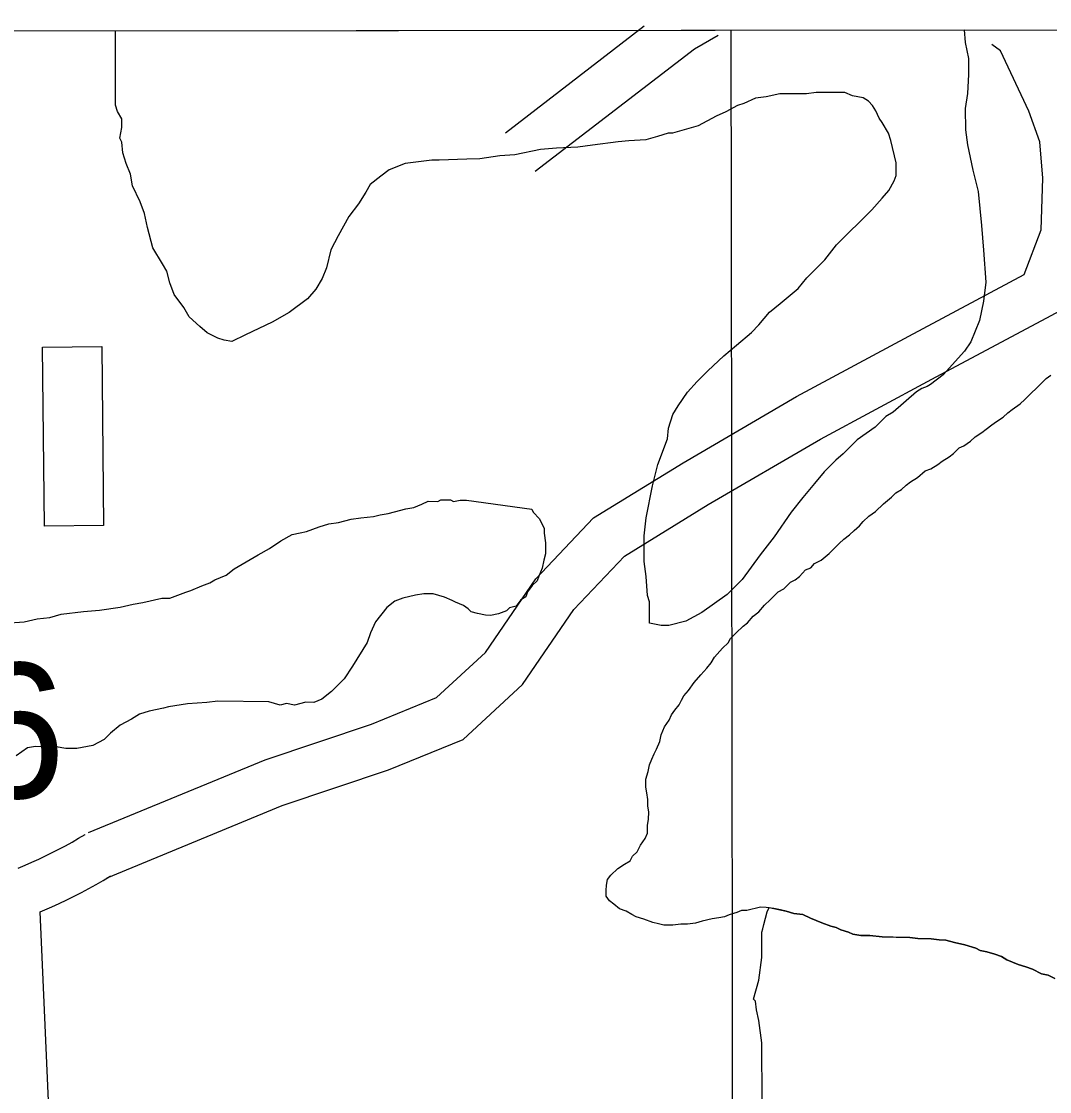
# Model space of a CAD drawing. Extents: x 3297716 to 3335574, y 688621 to 713991.
# Drawn here: x 3327658 to 3328291, y 711558 to 712216 of the extents above; entities that cross this region are included whole.
import ezdxf

# ---------------------------------------------------------------- set-up
doc = ezdxf.new("R2010")
doc.units = 0
for name, color, linetype in [('V-BLDG-OTLN', 7, 'Continuous'), ('V-GRID-FRAM', 7, 'Continuous'), ('V-GRID-MAJR', 7, 'Continuous'), ('V-RIVR-RANG-IDEN', 7, 'Continuous'), ('V-ROAD-CNTR', 7, 'Continuous'), ('V-SITE-VEGE', 7, 'Continuous'), ('V-TOPO-SHOR', 7, 'Continuous')]:
    doc.layers.add(name, color=color, linetype=linetype)

msp = doc.modelspace()

# ---------------------------------------------------------------- linework, layer by layer
at = {"layer": 'V-BLDG-OTLN'}
msp.add_lwpolyline([(3327707.61, 712016.38), (3327708.79, 711906.2), (3327672.35, 711905.81), (3327671.17, 712015.99)], close=True, dxfattribs=at)
at = {"layer": 'V-GRID-FRAM'}
msp.add_lwpolyline([(3301838.48, 712184.22), (3333346.19, 712216.3), (3333372.64, 694031.53), (3301849.06, 693999.43), (3301838.48, 712184.22)], dxfattribs=at)
at = {"layer": 'V-GRID-MAJR'}
msp.add_spline([(3328118.71, 694026.18), (3328114.75, 697055.05), (3328106.81, 703116.62), (3328098.88, 709178.23), (3328094.91, 712210.95)], degree=3, dxfattribs=at)
at = {"layer": 'V-ROAD-CNTR'}
for points in [[(3328041.32, 712213.31), (3327956.03, 712147.65)], [(3328086.94, 712207.66), (3328072.31, 712199.31), (3327974.33, 712123.88)], [(3328260.5, 712198.13), (3328255.33, 712202.12)], [(3328275.21, 712060.56), (3328285.53, 712088.01), (3328286.6, 712119.86), (3328284.83, 712142.31), (3328278.08, 712161.03), (3328260.5, 712198.13)], [(3327710.94, 711689.55), (3327818.6, 711733.95), (3327883.96, 711755.93), (3327929.94, 711774.62), (3327966.53, 711808.43), (3327998.11, 711854.56), (3328029.16, 711887.4), (3328080.65, 711919.04), (3328149.83, 711959.37), (3328218.24, 711996.16), (3328291.67, 712035.34), (3328340.72, 712061.73), (3328387.64, 712079.38), (3328427.61, 712090), (3328472.23, 712104)], [(3327699.5, 711717.28), (3327808.09, 711762.07), (3327873.52, 711784.07), (3327913.59, 711800.36), (3327943.69, 711828.17), (3327974.69, 711873.46), (3328010.08, 711910.89), (3328065.24, 711944.78), (3328135.16, 711985.54), (3328204.08, 712022.61), (3328275.21, 712060.56)], [(3327656.23, 711695.5), (3327660.49, 711697.26), (3327664.71, 711699.09), (3327668.91, 711700.99), (3327673.07, 711702.95), (3327677.2, 711704.99), (3327681.3, 711707.09), (3327685.36, 711709.26), (3327689.39, 711711.5), (3327693.37, 711713.8), (3327697.39, 711716.21), (3327697.43, 711716.23)], [(3327669.71, 711668.57), (3327676.85, 711671.65), (3327681.5, 711673.75), (3327686.11, 711675.93), (3327690.68, 711678.19), (3327695.22, 711680.51), (3327699.72, 711682.92), (3327704.17, 711685.39), (3327708.59, 711687.94), (3327712.89, 711690.52), (3327713.01, 711690.6)], [(3327686.85, 711282.48), (3327669.71, 711668.57)]]:
    msp.add_lwpolyline(points, dxfattribs=at)
at = {"layer": 'V-SITE-VEGE'}
for p, q in [((3327716.03, 712210.57), (3328238.14, 712211.1)), ((3327716.03, 712207.45), (3327716.03, 712210.57)), ((3327716.04, 712202.86), (3327716.03, 712207.45)), ((3328238.14, 712211.1), (3328238.89, 712203.36)), ((3327716.05, 712196.31), (3327716.04, 712202.86)), ((3328238.89, 712203.36), (3328240.86, 712193.53)), ((3327716.05, 712187.79), (3327716.05, 712196.31)), ((3328240.86, 712193.53), (3328240.87, 712183.7)), ((3327716.06, 712181.24), (3327716.05, 712187.79)), ((3327716.07, 712172.07), (3327716.06, 712181.24)), ((3328240.87, 712183.7), (3328240.23, 712171.91)), ((3327716.07, 712164.86), (3327716.07, 712172.07)), ((3328147.19, 712172.48), (3328141.29, 712171.81)), ((3328164.88, 712172.49), (3328147.19, 712172.48)), ((3328169.47, 712170.53), (3328164.88, 712172.49)), ((3328102.64, 712165.88), (3328098.71, 712164.57)), ((3328109.84, 712169.17), (3328102.64, 712165.88)), ((3328116.4, 712169.82), (3328109.84, 712169.17)), ((3328124.91, 712171.8), (3328116.4, 712169.82)), ((3328141.29, 712171.81), (3328124.91, 712171.8)), ((3328176.02, 712169.23), (3328169.47, 712170.53)), ((3328179.29, 712167.26), (3328176.02, 712169.23)), ((3328181.92, 712164.65), (3328179.29, 712167.26)), ((3328240.23, 712171.91), (3328238.92, 712162.73)), ((3327717.39, 712160.93), (3327716.07, 712164.86)), ((3327720.01, 712156.35), (3327717.39, 712160.93)), ((3328091.51, 712160.63), (3328085.61, 712158)), ((3328098.71, 712164.57), (3328091.51, 712160.63)), ((3328183.89, 712161.37), (3328181.92, 712164.65)), ((3328185.86, 712156.79), (3328183.89, 712161.37)), ((3328238.92, 712162.73), (3328238.94, 712149.63)), ((3327720.02, 712151.11), (3327720.01, 712156.35)), ((3328085.61, 712158), (3328074.48, 712152.1)), ((3328187.83, 712154.17), (3328185.86, 712156.79)), ((3328191.76, 712147.62), (3328187.83, 712154.17)), ((3327718.71, 712144.55), (3327720.02, 712151.11)), ((3328056.14, 712147.49), (3328049.58, 712145.52)), ((3328058.76, 712147.5), (3328056.14, 712147.49)), ((3328074.48, 712152.1), (3328058.76, 712147.5)), ((3328193.08, 712143.04), (3328191.76, 712147.62)), ((3328238.94, 712149.63), (3328240.25, 712140.46)), ((3327720.03, 712141.93), (3327718.71, 712144.55)), ((3327720.69, 712135.38), (3327720.03, 712141.93)), ((3328009.62, 712140.24), (3328000.45, 712138.92)), ((3328025.35, 712142.22), (3328009.62, 712140.24)), ((3328031.9, 712142.88), (3328025.35, 712142.22)), ((3328042.38, 712143.55), (3328031.9, 712142.88)), ((3328049.58, 712145.52), (3328042.38, 712143.55)), ((3328196.37, 712129.28), (3328193.08, 712143.04)), ((3328240.25, 712140.46), (3328243.54, 712124.74)), ((3327722.66, 712128.83), (3327720.69, 712135.38)), ((3327952.63, 712133.64), (3327940.18, 712131.66)), ((3327961.8, 712134.3), (3327952.63, 712133.64)), ((3327977.52, 712137.59), (3327961.8, 712134.3)), ((3327987.35, 712138.26), (3327977.52, 712137.59)), ((3328000.45, 712138.92), (3327987.35, 712138.26)), ((3327725.29, 712122.28), (3327722.66, 712128.83)), ((3327894.32, 712128.99), (3327884.5, 712125.05)), ((3327910.7, 712130.97), (3327894.32, 712128.99)), ((3327915.29, 712130.98), (3327910.7, 712130.97)), ((3327932.32, 712131.65), (3327915.29, 712130.98)), ((3327940.18, 712131.66), (3327932.32, 712131.65)), ((3328196.37, 712121.42), (3328196.37, 712129.28)), ((3327726.6, 712115.08), (3327725.29, 712122.28)), ((3327879.26, 712121.12), (3327872.71, 712115.87)), ((3327884.5, 712125.05), (3327879.26, 712121.12)), ((3328195.07, 712118.14), (3328196.37, 712121.42)), ((3328243.54, 712124.74), (3328246.83, 712111.64)), ((3327731.2, 712105.25), (3327726.6, 712115.08)), ((3327872.71, 712115.87), (3327870.1, 712111.28)), ((3328191.8, 712112.24), (3328195.07, 712118.14)), ((3327870.1, 712111.28), (3327865.52, 712104.07)), ((3328181.33, 712100.44), (3328187.87, 712107.65)), ((3328187.87, 712107.65), (3328191.8, 712112.24)), ((3328246.83, 712111.64), (3328248.82, 712090.67)), ((3327733.83, 712098.05), (3327731.2, 712105.25)), ((3327865.52, 712104.07), (3327859.63, 712096.2)), ((3328159.73, 712078.8), (3328181.33, 712100.44)), ((3327735.8, 712089.53), (3327733.83, 712098.05)), ((3327859.63, 712096.2), (3327853.09, 712084.4)), ((3327739.09, 712077.09), (3327735.8, 712089.53)), ((3328248.82, 712090.67), (3328250.14, 712075.6)), ((3327853.09, 712084.4), (3327848.51, 712075.88)), ((3327744.99, 712067.27), (3327739.09, 712077.09)), ((3327848.51, 712075.88), (3327845.9, 712064.74)), ((3328152.53, 712069.61), (3328159.73, 712078.8)), ((3328250.14, 712075.6), (3328251.47, 712055.95)), ((3327747.62, 712062.68), (3327744.99, 712067.27)), ((3328141.4, 712058.46), (3328152.53, 712069.61)), ((3327749.59, 712055.47), (3327747.62, 712062.68)), ((3327845.9, 712064.74), (3327843.28, 712058.18)), ((3327752.22, 712048.27), (3327749.59, 712055.47)), ((3327843.28, 712058.18), (3327839.36, 712051.63)), ((3328136.16, 712051.91), (3328141.4, 712058.46)), ((3328251.47, 712055.95), (3328250.17, 712044.15)), ((3327758.12, 712040.41), (3327752.22, 712048.27)), ((3327839.36, 712051.63), (3327834.12, 712045.73)), ((3328125.03, 712042.73), (3328136.16, 712051.91)), ((3327761.41, 712034.52), (3327758.12, 712040.41)), ((3327834.12, 712045.73), (3327822.99, 712037.2)), ((3328118.48, 712037.48), (3328125.03, 712042.73)), ((3328250.17, 712044.15), (3328247.56, 712032.36)), ((3327767.96, 712028.63), (3327761.41, 712034.52)), ((3327822.99, 712037.2), (3327812.52, 712031.29)), ((3328111.94, 712029.61), (3328118.48, 712037.48)), ((3327772.55, 712024.7), (3327767.96, 712028.63)), ((3327812.52, 712031.29), (3327796.14, 712023.42)), ((3328107.36, 712025.02), (3328111.94, 712029.61)), ((3328247.56, 712032.36), (3328242.33, 712019.25)), ((3327779.11, 712021.43), (3327772.55, 712024.7)), ((3327783.04, 712020.13), (3327779.11, 712021.43)), ((3327796.14, 712023.42), (3327787.63, 712019.48)), ((3328098.19, 712017.15), (3328107.36, 712025.02)), ((3327787.63, 712019.48), (3327783.04, 712020.13)), ((3328090.34, 712010.59), (3328098.19, 712017.15)), ((3328242.33, 712019.25), (3328238.41, 712013.35)), ((3328080.52, 712001.41), (3328090.34, 712010.59)), ((3328238.41, 712013.35), (3328225.32, 711998.92)), ((3328073.97, 711994.85), (3328080.52, 712001.41)), ((3328068.08, 711988.29), (3328073.97, 711994.85)), ((3328225.32, 711998.92), (3328217.46, 711993.02)), ((3328062.19, 711979.77), (3328068.08, 711988.29)), ((3328208.95, 711988.42), (3328194.55, 711975.96)), ((3328212.22, 711990.39), (3328208.95, 711988.42)), ((3328215.5, 711991.71), (3328212.22, 711990.39)), ((3328217.46, 711993.02), (3328215.5, 711991.71)), ((3328056.31, 711966), (3328058.92, 711974.52)), ((3328058.92, 711974.52), (3328062.19, 711979.77)), ((3328194.55, 711975.96), (3328189.96, 711973.34)), ((3328189.96, 711973.34), (3328183.42, 711966.78)), ((3328055.66, 711959.45), (3328056.31, 711966)), ((3328183.42, 711966.78), (3328172.29, 711958.91)), ((3328049.78, 711943.72), (3328055.66, 711959.45)), ((3328172.29, 711958.91), (3328163.78, 711950.38)), ((3328163.78, 711950.38), (3328159.19, 711946.44)), ((3328046.51, 711930.61), (3328049.78, 711943.72)), ((3328159.19, 711946.44), (3328151.99, 711939.23)), ((3328151.99, 711939.23), (3328146.1, 711932.02)), ((3328042.6, 711910.95), (3328046.51, 711930.61)), ((3328146.1, 711932.02), (3328138.91, 711923.49)), ((3328138.91, 711923.49), (3328131.71, 711914.32)), ((3328041.3, 711899.81), (3328042.6, 711910.95)), ((3328131.71, 711914.32), (3328121.24, 711899.23)), ((3328041.32, 711884.09), (3328041.3, 711899.81)), ((3328121.24, 711899.23), (3328112.73, 711888.09)), ((3328042.64, 711874.92), (3328041.32, 711884.09)), ((3328112.73, 711888.09), (3328101.6, 711873.01)), ((3328043.3, 711863.13), (3328042.64, 711874.92)), ((3328101.6, 711873.01), (3328092.44, 711863.83)), ((3328044.62, 711859.19), (3328043.3, 711863.13)), ((3328092.44, 711863.83), (3328076.73, 711852.67)), ((3328044.63, 711846.09), (3328044.62, 711859.19)), ((3328076.73, 711852.67), (3328066.9, 711847.42)), ((3328051.84, 711844.79), (3328044.63, 711846.09)), ((3328056.42, 711844.79), (3328051.84, 711844.79)), ((3328066.9, 711847.42), (3328056.42, 711844.79))]:
    msp.add_line(p, q, dxfattribs=at)
for points in [[(3327648.21, 711846.17), (3327660, 711846.99), (3327667.88, 711848.84), (3327675.75, 711849.72), (3327682.64, 711851.59), (3327696.42, 711853.36), (3327706.24, 711854.21), (3327719.03, 711856), (3327726.91, 711857.85), (3327732.81, 711858.76), (3327744.64, 711861.54), (3327749.54, 711861.47), (3327759.41, 711865.26), (3327762.37, 711866.2), (3327769.28, 711869.05), (3327774.22, 711870.95), (3327777.19, 711872.87), (3327784.1, 711875.72), (3327789.06, 711879.58), (3327803.91, 711888.21), (3327810.83, 711892.05), (3327817.77, 711896.86), (3327824.69, 711900.69), (3327829.62, 711901.61), (3327833.56, 711902.54), (3327841.45, 711905.37), (3327847.37, 711907.26), (3327853.27, 711908.16), (3327861.15, 711910.01), (3327867.05, 711910.91), (3327874.92, 711911.79), (3327878.86, 711912.71), (3327883.78, 711913.63), (3327887.72, 711914.56), (3327894.62, 711916.43), (3327899.54, 711917.34), (3327904.47, 711919.24), (3327908.43, 711921.15), (3327914.32, 711921.07), (3327916.29, 711922.02), (3327922.18, 711921.94), (3327924.13, 711920.93), (3327928.07, 711921.86), (3327932, 711921.8), (3327972.18, 711916.34)], [(3327972.18, 711916.34), (3327973.13, 711914.37), (3327977, 711910.39), (3327979.87, 711904.46), (3327979.83, 711901.52), (3327980.73, 711895.61), (3327980.64, 711888.74), (3327979.6, 711884.83), (3327978.55, 711879.93), (3327976.52, 711875.05), (3327975.5, 711872.12), (3327972.51, 711869.22), (3327969.52, 711865.33), (3327968.49, 711862.4), (3327965.52, 711860.47), (3327962.52, 711856.59), (3327958.58, 711855.66), (3327956.59, 711853.72), (3327951.66, 711851.83), (3327946.73, 711850.92), (3327943.79, 711850.96), (3327938.9, 711852), (3327934.98, 711853.04), (3327933.05, 711855.03), (3327930.13, 711857.03), (3327925.25, 711859.06), (3327923.3, 711860.07), (3327918.42, 711862.1), (3327911.57, 711864.16), (3327905.69, 711864.24), (3327900.76, 711863.33), (3327892.88, 711861.47), (3327887.95, 711859.57), (3327882.99, 711855.71), (3327876, 711846.97), (3327872.96, 711840.15), (3327870.91, 711834.28), (3327861.88, 711819.68), (3327856.86, 711811.89), (3327848.9, 711804.15), (3327842.94, 711799.32), (3327838.01, 711797.43), (3327833.1, 711797.49), (3327826.2, 711795.62), (3327821.31, 711796.67), (3327817.37, 711795.74), (3327810.52, 711797.8), (3327779.11, 711798.23), (3327772.23, 711797.34), (3327760.43, 711796.52), (3327748.63, 711794.72), (3327745.67, 711793.78), (3327736.81, 711791.94), (3327730.89, 711790.06), (3327725.95, 711787.18), (3327719.02, 711783.35), (3327713.06, 711778.52), (3327709.08, 711774.65), (3327702.16, 711770.81), (3327692.31, 711768.99), (3327685.44, 711769.08), (3327679.57, 711770.14), (3327666.81, 711770.32), (3327661.88, 711769.4), (3327654.95, 711764.59)], [(3328113.86, 711546.04), (3328113.84, 711564.39), (3328113.83, 711575.53), (3328113.82, 711587.98), (3328111.84, 711601.73), (3328110.53, 711608.28), (3328109.86, 711613.53), (3328108.55, 711614.83), (3328111.82, 711626.63), (3328113.77, 711640.39), (3328113.76, 711648.25), (3328113.76, 711655.46), (3328113.75, 711656.11), (3328114.41, 711658.08), (3328115.06, 711660.7), (3328117.02, 711668.57), (3328118.33, 711671.19), (3328128.69, 711669.07), (3328133.49, 711667.62), (3328138.98, 711666.86), (3328143.77, 711664.73), (3328150.62, 711661.88)], [(3328150.62, 711661.88), (3328156.1, 711659.74), (3328159.53, 711659.01), (3328162.26, 711657.59), (3328167.06, 711656.15), (3328169.79, 711654.73), (3328174.6, 711653.98), (3328180.11, 711653.91), (3328187.67, 711653.11), (3328204.87, 711652.88), (3328209.68, 711652.13), (3328217.94, 711652.01), (3328222.75, 711651.26), (3328226.88, 711651.2), (3328232.36, 711649.75), (3328238.54, 711648.29), (3328245.39, 711646.13), (3328248.13, 711644.71), (3328252.25, 711643.97), (3328257.05, 711642.53), (3328261.16, 711641.09), (3328264.57, 711638.98), (3328271.41, 711636.14), (3328276.21, 711634.69), (3328280.32, 711633.26), (3328285.79, 711630.43), (3328289.91, 711629.69), (3328294.01, 711627.56)]]:
    msp.add_lwpolyline(points, dxfattribs=at)
at = {"layer": 'V-TOPO-SHOR'}
for points in [[(3328202.49, 711931), (3328205.27, 711933.03), (3328209.44, 711935.73), (3328214.31, 711939.79), (3328217.77, 711941.12), (3328221.94, 711943.81), (3328224.72, 711945.84), (3328228.89, 711948.54), (3328231.67, 711950.56), (3328235.16, 711953.96), (3328237.93, 711955.3), (3328242.1, 711957.99), (3328244.89, 711960.71), (3328249.05, 711963.41), (3328251.83, 711965.43), (3328255.31, 711968.14), (3328258.09, 711970.16), (3328262.26, 711972.86), (3328265.05, 711975.58), (3328267.83, 711977.6), (3328272.7, 711980.98), (3328275.49, 711983.69), (3328279.67, 711987.77), (3328282.46, 711990.48), (3328285.25, 711993.2), (3328288.74, 711996.59), (3328291.52, 711998.62)], [(3328125.26, 711669.8), (3328121.14, 711670.55), (3328116.33, 711671.3), (3328112.89, 711671.35), (3328104.6, 711669.4), (3328101.16, 711669.44), (3328098.39, 711668.1), (3328093.55, 711666.79), (3328090.78, 711665.46), (3328087.33, 711664.82), (3328083.19, 711664.18), (3328076.98, 711662.89), (3328072.83, 711661.57), (3328068, 711660.95), (3328063.87, 711661.01), (3328059.05, 711660.38), (3328053.54, 711660.46), (3328050.11, 711661.19), (3328046.68, 711661.93), (3328041.2, 711664.07), (3328036.4, 711665.51), (3328033.67, 711666.93), (3328030.26, 711669.04), (3328026.15, 711670.47), (3328022.74, 711673.27), (3328020.02, 711675.38), (3328017.99, 711678.16), (3328018.04, 711681.6), (3328018.08, 711685.04), (3328018.82, 711688.47), (3328020.92, 711691.19), (3328025.11, 711695.27), (3328029.27, 711697.96), (3328032.75, 711699.98), (3328034.16, 711702.71), (3328036.95, 711705.43), (3328039.07, 711709.53), (3328041.88, 711713.62), (3328043.3, 711717.04), (3328043.37, 711721.86), (3328044.1, 711725.29), (3328044.17, 711730.11), (3328043.53, 711733.56), (3328043.59, 711737.69), (3328042.96, 711741.83), (3328042.31, 711745.28), (3328042.38, 711750.1), (3328043.82, 711754.89), (3328044.57, 711759.02), (3328045.99, 711762.44), (3328047.41, 711765.86), (3328048.83, 711768.59), (3328050.96, 711773.38), (3328051.71, 711777.5), (3328053.83, 711782.29), (3328056.65, 711786.39), (3328058.07, 711789.81), (3328060.17, 711792.53), (3328062.97, 711795.93), (3328064.38, 711798.67), (3328065.8, 711801.4), (3328068.6, 711804.8), (3328072.1, 711809.57), (3328076.3, 711814.34), (3328079.8, 711818.42), (3328082.6, 711821.82), (3328084.71, 711825.23), (3328089.6, 711830.68), (3328093.09, 711834.07), (3328094.5, 711836.8), (3328097.99, 711840.2), (3328102.18, 711844.27), (3328104.96, 711846.3), (3328108.46, 711850.38), (3328111.94, 711853.08), (3328115.44, 711857.17), (3328118.92, 711860.56), (3328123.81, 711865.31), (3328127.28, 711867.33), (3328131.46, 711871.4), (3328134.23, 711872.74), (3328137.01, 711874.77), (3328140.51, 711878.85), (3328143.97, 711880.18), (3328146.08, 711882.9), (3328150.23, 711884.91), (3328155.11, 711888.97), (3328157.9, 711891.69), (3328161.39, 711895.08), (3328164.18, 711897.8), (3328167.65, 711900.5), (3328170.45, 711903.22), (3328173.92, 711905.92), (3328176.03, 711908.65), (3328179.51, 711912.04), (3328183.68, 711914.74), (3328188.56, 711919.49), (3328193.44, 711923.56), (3328196.23, 711926.27), (3328199.7, 711928.29), (3328202.49, 711931)], [(3328294.01, 711627.56), (3328289.91, 711629.69), (3328285.79, 711630.43), (3328280.32, 711633.26), (3328276.21, 711634.69), (3328271.41, 711636.14), (3328264.57, 711638.98), (3328261.16, 711641.09), (3328257.05, 711642.53), (3328252.25, 711643.97), (3328248.13, 711644.71), (3328245.39, 711646.13), (3328238.54, 711648.29), (3328232.36, 711649.75), (3328226.88, 711651.2), (3328222.75, 711651.26), (3328217.94, 711652.01), (3328209.68, 711652.13), (3328204.87, 711652.88), (3328194.55, 711653.02), (3328187.67, 711653.11), (3328180.11, 711653.91), (3328174.6, 711653.98), (3328169.79, 711654.73), (3328167.06, 711656.15), (3328162.26, 711657.59), (3328159.53, 711659.01), (3328156.1, 711659.74), (3328150.62, 711661.88), (3328147.2, 711663.31), (3328143.77, 711664.73), (3328138.98, 711666.86), (3328133.49, 711667.62), (3328128.69, 711669.07), (3328125.26, 711669.8)]]:
    msp.add_lwpolyline(points, dxfattribs=at)

# ---------------------------------------------------------------- texts
at = {"layer": 'V-RIVR-RANG-IDEN'}
msp.add_text('R-229.6', height=83, rotation=359.51688, dxfattribs=at).set_placement((3327290.27, 711741.66))

doc.saveas('drawing.dxf')
